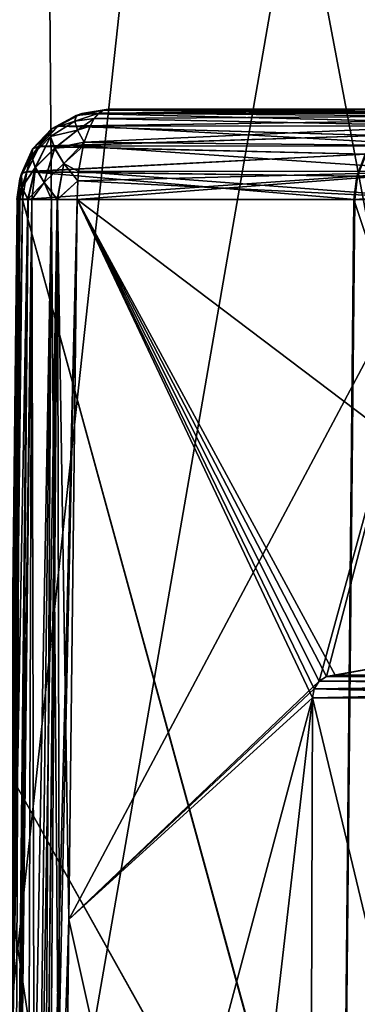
# Model space of a CAD drawing. Header units: metres. Extents: x -92 to 264, y -100 to 50.
# Tile 102 of 656: x -21.001 to -20.263, y -75.758 to -73.605. Entities that reach past the tile are written whole.
import ezdxf

# ---------------------------------------------------------------- set-up
doc = ezdxf.new("R2010")
doc.units = ezdxf.units.M
doc.layers.add('solid_21062050_01', color=7, linetype='CONTINUOUS')

msp = doc.modelspace()

# ---------------------------------------------------------------- linework, layer by layer
at = {"layer": 'solid_21062050_01'}
for points in [[(-21.214607, -64.201744, 8.726948), (-21.122013, -76.706161, 8.669203), (-19.681713, -76.706161, 10.73854)], [(-19.767994, -64.201744, 10.805351), (-21.214607, -64.201744, 8.726948), (-19.681713, -76.706161, 10.73854)], [(-21.214607, -64.201744, -17.719408), (-19.767994, -64.201744, -19.797812), (-21.122013, -76.706161, -17.661663)], [(-19.767994, -64.201744, -19.797812), (-19.681715, -76.706161, -19.730997), (-21.122013, -76.706161, -17.661663)], [(-21.822508, -70.231491, -11.586793), (-21.772638, -76.239906, -11.57059), (-20.913895, -76.239906, -13.807696)], [(-20.961796, -70.231491, -13.829023), (-21.822508, -70.231491, -11.586793), (-20.913895, -76.239906, -13.807696)], [(-21.822508, -70.231491, 2.594333), (-20.961796, -70.231491, 4.836563), (-21.772638, -76.239906, 2.57813)], [(-20.961796, -70.231491, 4.836563), (-20.913893, -76.239906, 4.815238), (-21.772638, -76.239906, 2.57813)], [(-20.961796, -70.231491, -13.829023), (-20.913895, -76.239906, -13.807696), (-19.826012, -76.239906, -15.942784)], [(-19.871422, -70.231491, -15.969002), (-20.961796, -70.231491, -13.829023), (-19.826012, -76.239906, -15.942784)], [(-20.961796, -70.231491, 4.836563), (-19.871422, -70.231491, 6.976542), (-20.913893, -76.239906, 4.815238)], [(-19.871422, -70.231491, 6.976542), (-19.826012, -76.239906, 6.950325), (-20.913893, -76.239906, 4.815238)], [(-20.931353, -73.843338, -12.226282), (-20.865158, -73.809624, -12.260747), (-20.917265, -73.837715, -12.280137)], [(-20.877178, -73.813866, -12.216396), (-20.865158, -73.809624, -12.260747), (-20.931353, -73.843338, -12.226282)], [(-20.865326, -73.809685, 3.268348), (-20.917406, -73.837822, 3.28773), (-20.179382, -73.826508, 4.997849)], [(-20.877363, -73.813934, 3.223908), (-20.917406, -73.837822, 3.28773), (-20.865326, -73.809685, 3.268348)], [(-20.177794, -73.826508, -13.993687), (-20.917265, -73.837715, -12.280137), (-20.865158, -73.809624, -12.260747)], [(-20.880686, -73.826416, 3.179509), (-20.828318, -73.80938, 3.189992), (-20.838093, -73.821022, 3.162987)], [(-20.877363, -73.813934, 3.223908), (-20.828318, -73.80938, 3.189992), (-20.880686, -73.826416, 3.179509)], [(-20.880516, -73.826302, -12.172083), (-20.838093, -73.821022, -12.155447), (-20.828318, -73.80938, -12.182452)], [(-20.880516, -73.826302, -12.172083), (-20.828318, -73.80938, -12.182452), (-20.877178, -73.813866, -12.216396)], [(-20.877363, -73.813934, 3.223908), (-20.818117, -73.802353, 3.21817), (-20.828318, -73.80938, 3.189992)], [(-20.877363, -73.813934, 3.223908), (-20.865326, -73.809685, 3.268348), (-20.818117, -73.802353, 3.21817)], [(-20.877178, -73.813866, -12.216396), (-20.818117, -73.802353, -12.21063), (-20.807714, -73.800003, -12.23937)], [(-20.877178, -73.813866, -12.216396), (-20.807714, -73.800003, -12.23937), (-20.865158, -73.809624, -12.260747)], [(-20.877178, -73.813866, -12.216396), (-20.828318, -73.80938, -12.182452), (-20.818117, -73.802353, -12.21063)], [(-20.865326, -73.809685, 3.268348), (-20.089361, -73.800003, 4.955381), (-20.807714, -73.800003, 3.24691)], [(-20.865326, -73.809685, 3.268348), (-20.135937, -73.80674, 4.977409), (-20.089361, -73.800003, 4.955381)], [(-20.865326, -73.809685, 3.268348), (-20.807714, -73.800003, 3.24691), (-20.818117, -73.802353, 3.21817)], [(-20.865326, -73.809685, 3.268348), (-20.179382, -73.826508, 4.997849), (-20.135937, -73.80674, 4.977409)], [(-20.134352, -73.80674, -13.97324), (-20.865158, -73.809624, -12.260747), (-20.807714, -73.800003, -12.23937)], [(-20.134352, -73.80674, -13.97324), (-20.177794, -73.826508, -13.993687), (-20.865158, -73.809624, -12.260747)], [(-20.055191, -73.815758, -11.884202), (-20.828318, -73.80938, -12.182452), (-20.838093, -73.821022, -12.155447)], [(-20.055193, -73.815758, 2.891738), (-20.838093, -73.821022, 3.162987), (-20.828318, -73.80938, 3.189992)], [(-20.050623, -73.809364, -11.900991), (-20.818117, -73.802353, -12.21063), (-20.828318, -73.80938, -12.182452)], [(-20.050661, -73.809395, 2.908429), (-20.828318, -73.80938, 3.189992), (-20.818117, -73.802353, 3.21817)], [(-20.055191, -73.815758, -11.884202), (-20.050623, -73.809364, -11.900991), (-20.828318, -73.80938, -12.182452)], [(-20.050661, -73.809395, 2.908429), (-20.055193, -73.815758, 2.891738), (-20.828318, -73.80938, 3.189992)], [(-20.818117, -73.802353, -12.21063), (-20.031857, -73.800003, -11.958514), (-20.807714, -73.800003, -12.23937)], [(-20.050623, -73.809364, -11.900991), (-20.031857, -73.800003, -11.958514), (-20.818117, -73.802353, -12.21063)], [(-20.050661, -73.809395, 2.908429), (-20.818117, -73.802353, 3.21817), (-20.807714, -73.800003, 3.24691)], [(-20.087782, -73.800003, -13.951199), (-20.807714, -73.800003, -12.23937), (-20.031857, -73.800003, -11.958514)], [(-20.134352, -73.80674, -13.97324), (-20.807714, -73.800003, -12.23937), (-20.087782, -73.800003, -13.951199)], [(-20.031857, -73.800003, 2.966053), (-20.807714, -73.800003, 3.24691), (-20.089361, -73.800003, 4.955381)], [(-20.050661, -73.809395, 2.908429), (-20.807714, -73.800003, 3.24691), (-20.031857, -73.800003, 2.966053)], [(-20.880686, -73.826416, 3.179509), (-20.933996, -73.859917, 3.180362), (-20.931503, -73.84346, 3.233829)], [(-20.880686, -73.826416, 3.179509), (-20.875072, -73.846275, 3.138134), (-20.933996, -73.859917, 3.180362)], [(-20.880516, -73.826302, -12.172083), (-20.931353, -73.843338, -12.226282), (-20.933855, -73.859772, -12.172856)], [(-20.874947, -73.846092, -12.130774), (-20.880516, -73.826302, -12.172083), (-20.933855, -73.859772, -12.172856)], [(-20.877363, -73.813934, 3.223908), (-20.931503, -73.84346, 3.233829), (-20.917406, -73.837822, 3.28773)], [(-20.877363, -73.813934, 3.223908), (-20.880686, -73.826416, 3.179509), (-20.931503, -73.84346, 3.233829)], [(-20.880516, -73.826302, -12.172083), (-20.877178, -73.813866, -12.216396), (-20.931353, -73.843338, -12.226282)], [(-20.917406, -73.837822, 3.28773), (-20.216759, -73.857964, 5.015435), (-20.179382, -73.826508, 4.997849)], [(-20.177794, -73.826508, -13.993687), (-20.215168, -73.857964, -14.011278), (-20.917265, -73.837715, -12.280137)], [(-20.880686, -73.826416, 3.179509), (-20.838093, -73.821022, 3.162987), (-20.875072, -73.846275, 3.138134)], [(-20.874947, -73.846092, -12.130774), (-20.838093, -73.821022, -12.155447), (-20.880516, -73.826302, -12.172083)], [(-20.875072, -73.846275, 3.138134), (-20.838093, -73.821022, 3.162987), (-20.84725, -73.837189, 3.137693)], [(-20.874947, -73.846092, -12.130774), (-20.84725, -73.837189, -12.130154), (-20.838093, -73.821022, -12.155447)], [(-20.063583, -73.836861, -11.846958), (-20.838093, -73.821022, -12.155447), (-20.84725, -73.837189, -12.130154)], [(-20.063591, -73.836891, 2.854447), (-20.84725, -73.837189, 3.137693), (-20.838093, -73.821022, 3.162987)], [(-20.063583, -73.836861, -11.846958), (-20.055191, -73.815758, -11.884202), (-20.838093, -73.821022, -12.155447)], [(-20.055193, -73.815758, 2.891738), (-20.063591, -73.836891, 2.854447), (-20.838093, -73.821022, 3.162987)], [(-20.975552, -73.903015, 3.197665), (-20.931503, -73.84346, 3.233829), (-20.933996, -73.859917, 3.180362)], [(-20.975552, -73.903015, 3.197665), (-20.97279, -73.887131, 3.250237), (-20.931503, -73.84346, 3.233829)], [(-20.931353, -73.843338, -12.226282), (-20.972692, -73.886993, -12.242615), (-20.975445, -73.902901, -12.190001)], [(-20.933855, -73.859772, -12.172856), (-20.931353, -73.843338, -12.226282), (-20.975445, -73.902901, -12.190001)], [(-20.97279, -73.887131, 3.250237), (-20.958847, -73.881699, 3.303151), (-20.931503, -73.84346, 3.233829)], [(-20.972692, -73.886993, -12.242615), (-20.917265, -73.837715, -12.280137), (-20.958744, -73.881546, -12.295572)], [(-20.931353, -73.843338, -12.226282), (-20.917265, -73.837715, -12.280137), (-20.972692, -73.886993, -12.242615)], [(-20.917406, -73.837822, 3.28773), (-20.958847, -73.881699, 3.303151), (-20.216759, -73.857964, 5.015435)], [(-20.931503, -73.84346, 3.233829), (-20.958847, -73.881699, 3.303151), (-20.917406, -73.837822, 3.28773)], [(-20.215168, -73.857964, -14.011278), (-20.958744, -73.881546, -12.295572), (-20.917265, -73.837715, -12.280137)], [(-20.875072, -73.846275, 3.138134), (-20.924685, -73.885864, 3.131623), (-20.933996, -73.859917, 3.180362)], [(-20.874947, -73.846092, -12.130774), (-20.933855, -73.859772, -12.172856), (-20.924572, -73.885689, -12.124146)], [(-20.875072, -73.846275, 3.138134), (-20.860144, -73.872437, 3.102072), (-20.924685, -73.885864, 3.131623)], [(-20.874947, -73.846092, -12.130774), (-20.924572, -73.885689, -12.124146), (-20.860071, -73.872177, -12.094732)], [(-20.875072, -73.846275, 3.138134), (-20.84725, -73.837189, 3.137693), (-20.860144, -73.872437, 3.102072)], [(-20.874947, -73.846092, -12.130774), (-20.860071, -73.872177, -12.094732), (-20.84725, -73.837189, -12.130154)], [(-20.069353, -73.880325, 2.809207), (-20.860144, -73.872437, 3.102072), (-20.84725, -73.837189, 3.137693)], [(-20.063583, -73.836861, -11.846958), (-20.84725, -73.837189, -12.130154), (-20.860071, -73.872177, -12.094732)], [(-20.069351, -73.88031, -11.801678), (-20.063583, -73.836861, -11.846958), (-20.860071, -73.872177, -12.094732)], [(-20.063591, -73.836891, 2.854447), (-20.069353, -73.880325, 2.809207), (-20.84725, -73.837189, 3.137693)], [(-20.966919, -73.928123, 3.149509), (-20.975552, -73.903015, 3.197665), (-20.933996, -73.859917, 3.180362)], [(-20.933855, -73.859772, -12.172856), (-20.975445, -73.902901, -12.190001), (-20.966787, -73.92804, -12.141815)], [(-20.966919, -73.928123, 3.149509), (-20.933996, -73.859917, 3.180362), (-20.924685, -73.885864, 3.131623)], [(-20.924572, -73.885689, -12.124146), (-20.933855, -73.859772, -12.172856), (-20.966787, -73.92804, -12.141815)], [(-20.958847, -73.881699, 3.303151), (-20.24555, -73.898994, 5.02898), (-20.216759, -73.857964, 5.015435)], [(-20.215168, -73.857964, -14.011278), (-20.243956, -73.898994, -14.024829), (-20.958744, -73.881546, -12.295572)], [(-20.924685, -73.885864, 3.131623), (-20.860144, -73.872437, 3.102072), (-20.862473, -73.88118, 3.09564)], [(-20.904245, -73.919006, -12.084058), (-20.860071, -73.872177, -12.094732), (-20.924572, -73.885689, -12.124146)], [(-20.904245, -73.919006, -12.084058), (-20.862473, -73.88118, -12.0881), (-20.860071, -73.872177, -12.094732)], [(-20.069351, -73.88031, -11.801678), (-20.860071, -73.872177, -12.094732), (-20.862473, -73.88118, -12.0881)], [(-20.069353, -73.880325, 2.809207), (-20.862473, -73.88118, 3.09564), (-20.860144, -73.872437, 3.102072)], [(-21.001034, -73.952866, 3.226769), (-20.97279, -73.887131, 3.250237), (-20.975552, -73.903015, 3.197665)], [(-20.997438, -73.941063, 3.269964), (-20.97279, -73.887131, 3.250237), (-21.001034, -73.952866, 3.226769)], [(-21.000982, -73.952744, -12.219038), (-20.975445, -73.902901, -12.190001), (-20.972692, -73.886993, -12.242615)], [(-20.9974, -73.940903, -12.262316), (-21.000982, -73.952744, -12.219038), (-20.972692, -73.886993, -12.242615)], [(-20.997438, -73.941063, 3.269964), (-20.985628, -73.93705, 3.313117), (-20.97279, -73.887131, 3.250237)], [(-20.9974, -73.940903, -12.262316), (-20.958744, -73.881546, -12.295572), (-20.985573, -73.936867, -12.305556)], [(-20.9974, -73.940903, -12.262316), (-20.972692, -73.886993, -12.242615), (-20.958744, -73.881546, -12.295572)], [(-20.958847, -73.881699, 3.303151), (-20.985628, -73.93705, 3.313117), (-20.24555, -73.898994, 5.02898)], [(-20.97279, -73.887131, 3.250237), (-20.985628, -73.93705, 3.313117), (-20.958847, -73.881699, 3.303151)], [(-20.985628, -73.93705, 3.313117), (-20.263813, -73.946831, 5.037572), (-20.24555, -73.898994, 5.02898)], [(-20.243956, -73.898994, -14.024829), (-20.985573, -73.936867, -12.305556), (-20.958744, -73.881546, -12.295572)], [(-20.243956, -73.898994, -14.024829), (-20.262217, -73.946831, -14.033424), (-20.985573, -73.936867, -12.305556)], [(-20.947563, -73.960495, 3.109499), (-20.966919, -73.928123, 3.149509), (-20.924685, -73.885864, 3.131623)], [(-20.924572, -73.885689, -12.124146), (-20.966787, -73.92804, -12.141815), (-20.94739, -73.960457, -12.101795)], [(-20.947563, -73.960495, 3.109499), (-20.924685, -73.885864, 3.131623), (-20.904316, -73.919228, 3.091527)], [(-20.904245, -73.919006, -12.084058), (-20.924572, -73.885689, -12.124146), (-20.94739, -73.960457, -12.101795)], [(-20.924685, -73.885864, 3.131623), (-20.862473, -73.88118, 3.09564), (-20.904316, -73.919228, 3.091527)], [(-20.904316, -73.919228, 3.091527), (-20.862473, -73.88118, 3.09564), (-20.872278, -73.9366, 3.068551)], [(-20.904245, -73.919006, -12.084058), (-20.872278, -73.9366, -12.061011), (-20.862473, -73.88118, -12.0881)], [(-20.067169, -73.935921, -11.769808), (-20.862473, -73.88118, -12.0881), (-20.872278, -73.9366, -12.061011)], [(-20.067167, -73.935936, 2.777344), (-20.872278, -73.9366, 3.068551), (-20.862473, -73.88118, 3.09564)], [(-20.067169, -73.935921, -11.769808), (-20.069351, -73.88031, -11.801678), (-20.862473, -73.88118, -12.0881)], [(-20.069353, -73.880325, 2.809207), (-20.067167, -73.935936, 2.777344), (-20.862473, -73.88118, 3.09564)], [(-20.263813, -73.946831, 5.037572), (-19.395178, -73.946831, 6.699418), (-19.377699, -73.898994, 6.689328)], [(-20.24555, -73.898994, 5.02898), (-20.263813, -73.946831, 5.037572), (-19.377699, -73.898994, 6.689328)], [(-21.001034, -73.952866, 3.226769), (-20.975552, -73.903015, 3.197665), (-20.996187, -73.971695, 3.186275)], [(-21.000982, -73.952744, -12.219038), (-20.996094, -73.971634, -12.178478), (-20.975445, -73.902901, -12.190001)], [(-20.996187, -73.971695, 3.186275), (-20.975552, -73.903015, 3.197665), (-20.966919, -73.928123, 3.149509)], [(-20.996094, -73.971634, -12.178478), (-20.966787, -73.92804, -12.141815), (-20.975445, -73.902901, -12.190001)], [(-20.918854, -73.997864, 3.080647), (-20.947563, -73.960495, 3.109499), (-20.904316, -73.919228, 3.091527)], [(-20.904245, -73.919006, -12.084058), (-20.94739, -73.960457, -12.101795), (-20.918629, -73.997871, -12.072957)], [(-20.918854, -73.997864, 3.080647), (-20.904316, -73.919228, 3.091527), (-20.874228, -73.957413, 3.063164)], [(-20.904245, -73.919006, -12.084058), (-20.918629, -73.997871, -12.072957), (-20.874208, -73.957153, -12.055679)], [(-20.904316, -73.919228, 3.091527), (-20.872278, -73.9366, 3.068551), (-20.874228, -73.957413, 3.063164)], [(-20.904245, -73.919006, -12.084058), (-20.874208, -73.957153, -12.055679), (-20.872278, -73.9366, -12.061011)], [(-21.007435, -73.99778, -12.249672), (-21.000982, -73.952744, -12.219038), (-20.9974, -73.940903, -12.262316)], [(-21.003542, -73.997993, -12.27996), (-21.007435, -73.99778, -12.249672), (-20.9974, -73.940903, -12.262316)], [(-20.997438, -73.941063, 3.269964), (-21.007435, -73.99778, 3.257211), (-21.003542, -73.997993, 3.287499)], [(-20.997438, -73.941063, 3.269964), (-21.001034, -73.952866, 3.226769), (-21.007435, -73.99778, 3.257211)], [(-21.003542, -73.997993, -12.27996), (-20.985573, -73.936867, -12.305556), (-20.99515, -73.998253, -12.30912)], [(-21.003542, -73.997993, -12.27996), (-20.9974, -73.940903, -12.262316), (-20.985573, -73.936867, -12.305556)], [(-20.997438, -73.941063, 3.269964), (-21.003542, -73.997993, 3.287499), (-20.99515, -73.998253, 3.316659)], [(-20.997438, -73.941063, 3.269964), (-20.99515, -73.998253, 3.316659), (-20.985628, -73.93705, 3.313117)], [(-20.996187, -73.971695, 3.186275), (-20.966919, -73.928123, 3.149509), (-20.983063, -73.99749, 3.150751)], [(-20.996094, -73.971634, -12.178478), (-20.982904, -73.99749, -12.142922), (-20.966787, -73.92804, -12.141815)], [(-20.985573, -73.936867, -12.305556), (-20.268721, -73.998253, -14.036486), (-20.99515, -73.998253, -12.30912)], [(-20.985628, -73.93705, 3.313117), (-20.99515, -73.998253, 3.316659), (-20.263813, -73.946831, 5.037572)], [(-20.262217, -73.946831, -14.033424), (-20.268721, -73.998253, -14.036486), (-20.985573, -73.936867, -12.305556)], [(-20.983063, -73.99749, 3.150751), (-20.966919, -73.928123, 3.149509), (-20.947563, -73.960495, 3.109499)], [(-20.982904, -73.99749, -12.142922), (-20.974632, -73.997589, -12.129222), (-20.966787, -73.92804, -12.141815)], [(-20.974632, -73.997589, -12.129222), (-20.94739, -73.960457, -12.101795), (-20.966787, -73.92804, -12.141815)], [(-20.067169, -73.935921, -11.769808), (-20.875788, -73.998253, -12.051319), (-20.057117, -73.998253, -11.754966)], [(-20.067169, -73.935921, -11.769808), (-20.874208, -73.957153, -12.055679), (-20.875788, -73.998253, -12.051319)], [(-20.874228, -73.957413, 3.063164), (-20.872278, -73.9366, 3.068551), (-20.057117, -73.998253, 2.762505)], [(-20.067169, -73.935921, -11.769808), (-20.872278, -73.9366, -12.061011), (-20.874208, -73.957153, -12.055679)], [(-20.067167, -73.935936, 2.777344), (-20.057117, -73.998253, 2.762505), (-20.872278, -73.9366, 3.068551)], [(-21.007435, -73.99778, -12.249672), (-21.006599, -73.997665, -12.21841), (-21.000982, -73.952744, -12.219038)], [(-21.001034, -73.952866, 3.226769), (-21.006599, -73.997665, 3.22595), (-21.007435, -73.99778, 3.257211)], [(-21.006599, -73.997665, -12.21841), (-20.996094, -73.971634, -12.178478), (-21.000982, -73.952744, -12.219038)], [(-21.001034, -73.952866, 3.226769), (-20.996187, -73.971695, 3.186275), (-21.006599, -73.997665, 3.22595)], [(-20.263813, -73.946831, 5.037572), (-20.99515, -73.998253, 3.316659), (-20.270317, -73.998253, 5.040633)], [(-20.974632, -73.997589, 3.136761), (-20.983063, -73.99749, 3.150751), (-20.947563, -73.960495, 3.109499)], [(-20.974632, -73.997589, -12.129222), (-20.931293, -73.99778, -12.082134), (-20.94739, -73.960457, -12.101795)], [(-20.931293, -73.99778, 3.089674), (-20.974632, -73.997589, 3.136761), (-20.947563, -73.960495, 3.109499)], [(-20.931293, -73.99778, 3.089674), (-20.947563, -73.960495, 3.109499), (-20.918854, -73.997864, 3.080647)], [(-20.931293, -73.99778, -12.082134), (-20.918629, -73.997871, -12.072957), (-20.94739, -73.960457, -12.101795)], [(-20.918854, -73.997864, 3.080647), (-20.874228, -73.957413, 3.063164), (-20.875788, -73.998253, 3.058859)], [(-20.918629, -73.997871, -12.072957), (-20.875788, -73.998253, -12.051319), (-20.874208, -73.957153, -12.055679)], [(-20.874228, -73.957413, 3.063164), (-20.057117, -73.998253, 2.762505), (-20.875788, -73.998253, 3.058859)], [(-19.395178, -73.946831, 6.699418), (-20.270317, -73.998253, 5.040633), (-19.401405, -73.998253, 6.703012)], [(-20.263813, -73.946831, 5.037572), (-20.270317, -73.998253, 5.040633), (-19.395178, -73.946831, 6.699418)], [(-20.262217, -73.946831, -14.033424), (-19.39953, -73.998253, -15.698719), (-20.268721, -73.998253, -14.036486)], [(-21.006599, -73.997665, -12.21841), (-21.000807, -73.997513, -12.187322), (-20.996094, -73.971634, -12.178478)], [(-20.996187, -73.971695, 3.186275), (-21.000807, -73.997513, 3.194861), (-21.006599, -73.997665, 3.22595)], [(-21.000807, -73.997513, -12.187322), (-20.982904, -73.99749, -12.142922), (-20.996094, -73.971634, -12.178478)], [(-20.996187, -73.971695, 3.186275), (-20.983063, -73.99749, 3.150751), (-21.000807, -73.997513, 3.194861)], [(-21.035866, -76.642868, 3.208038), (-21.006599, -73.997665, 3.22595), (-21.000807, -73.997513, 3.194861)], [(-21.035866, -76.642868, 3.208038), (-21.000807, -73.997513, 3.194861), (-21.031431, -76.684372, 3.182405)], [(-21.031771, -76.566193, -12.269608), (-21.003542, -73.997993, -12.27996), (-20.99515, -73.998253, -12.30912)], [(-21.030106, -76.562683, -12.276351), (-21.031771, -76.566193, -12.269608), (-20.99515, -73.998253, -12.30912)], [(-21.031431, -76.684372, 3.182405), (-21.000807, -73.997513, 3.194861), (-20.983063, -73.99749, 3.150751)], [(-21.011726, -76.78994, 3.131371), (-21.031431, -76.684372, 3.182405), (-20.983063, -73.99749, 3.150751)], [(-21.031431, -76.684372, -12.174865), (-21.000807, -73.997513, -12.187322), (-21.006599, -73.997665, -12.21841)], [(-21.011671, -76.790176, -12.12373), (-21.000807, -73.997513, -12.187322), (-21.031431, -76.684372, -12.174865)], [(-21.02725, -76.559288, -12.286167), (-21.030106, -76.562683, -12.276351), (-20.99515, -73.998253, -12.30912)], [(-21.02725, -76.559288, -12.286167), (-20.99515, -73.998253, -12.30912), (-21.009575, -75.277626, -12.30236)], [(-21.011726, -76.78994, 3.131371), (-20.983063, -73.99749, 3.150751), (-20.974632, -73.997589, 3.136761)], [(-21.006994, -76.811134, 3.123208), (-21.011726, -76.78994, 3.131371), (-20.974632, -73.997589, 3.136761)], [(-21.011671, -76.790176, -12.12373), (-20.982904, -73.99749, -12.142922), (-21.000807, -73.997513, -12.187322)], [(-21.011671, -76.790176, -12.12373), (-21.007029, -76.810966, -12.115724), (-20.982904, -73.99749, -12.142922)], [(-21.003542, -73.997993, 3.287499), (-21.009575, -75.277626, 3.3099), (-20.99515, -73.998253, 3.316659)], [(-21.009575, -75.277626, -12.30236), (-20.99515, -73.998253, -12.30912), (-20.293774, -76.558136, -14.035709)], [(-20.29538, -76.558136, 5.039832), (-20.99515, -73.998253, 3.316659), (-21.009575, -75.277626, 3.3099)], [(-21.007029, -76.810966, -12.115724), (-20.974632, -73.997589, -12.129222), (-20.982904, -73.99749, -12.142922)], [(-21.007029, -76.810966, -12.115724), (-20.983839, -76.904831, -12.084863), (-20.974632, -73.997589, -12.129222)], [(-20.983902, -76.904594, 3.092472), (-21.006994, -76.811134, 3.123208), (-20.974632, -73.997589, 3.136761)], [(-20.293774, -76.558136, -14.035709), (-20.99515, -73.998253, -12.30912), (-20.268721, -73.998253, -14.036486)], [(-20.29538, -76.558136, 5.039832), (-20.270317, -73.998253, 5.040633), (-20.99515, -73.998253, 3.316659)], [(-20.983902, -76.904594, 3.092472), (-20.974632, -73.997589, 3.136761), (-20.931293, -73.99778, 3.089674)], [(-20.967165, -76.965866, 3.076203), (-20.983902, -76.904594, 3.092472), (-20.931293, -73.99778, 3.089674)], [(-20.983839, -76.904831, -12.084863), (-20.967215, -76.965691, -12.068707), (-20.974632, -73.997589, -12.129222)], [(-20.967215, -76.965691, -12.068707), (-20.931293, -73.99778, -12.082134), (-20.974632, -73.997589, -12.129222)], [(-20.967215, -76.965691, -12.068707), (-20.949539, -77.02668, -12.05512), (-20.931293, -73.99778, -12.082134)], [(-20.967165, -76.965866, 3.076203), (-20.931293, -73.99778, 3.089674), (-20.918854, -73.997864, 3.080647)], [(-20.949615, -77.026428, 3.062711), (-20.967165, -76.965866, 3.076203), (-20.918854, -73.997864, 3.080647)], [(-20.949615, -77.026428, 3.062711), (-20.918854, -73.997864, 3.080647), (-20.875788, -73.998253, 3.058859)], [(-20.941357, -77.053642, 3.057383), (-20.949615, -77.026428, 3.062711), (-20.875788, -73.998253, 3.058859)], [(-20.949539, -77.02668, -12.05512), (-20.918629, -73.997871, -12.072957), (-20.931293, -73.99778, -12.082134)], [(-20.949539, -77.02668, -12.05512), (-20.941393, -77.053535, -12.049865), (-20.918629, -73.997871, -12.072957)], [(-20.941393, -77.053535, -12.049865), (-20.911213, -77.148758, -12.034904), (-20.918629, -73.997871, -12.072957)], [(-20.941357, -77.053642, 3.057383), (-20.875788, -73.998253, 3.058859), (-20.893497, -75.572861, 3.050656)], [(-20.918629, -73.997871, -12.072957), (-20.911213, -77.148758, -12.034904), (-20.893497, -75.572861, -12.043117)], [(-20.918629, -73.997871, -12.072957), (-20.893497, -75.572861, -12.043117), (-20.875788, -73.998253, -12.051319)], [(-20.057117, -73.998253, -11.754966), (-20.893497, -75.572861, -12.043117), (-20.346291, -75.051888, -11.849866)], [(-20.057117, -73.998253, -11.754966), (-20.875788, -73.998253, -12.051319), (-20.893497, -75.572861, -12.043117)], [(-20.893497, -75.572861, 3.050656), (-20.875788, -73.998253, 3.058859), (-20.361061, -75.088142, 2.862416)], [(-20.875788, -73.998253, 3.058859), (-20.311438, -75.038208, 2.844916), (-20.330162, -75.041229, 2.851666)], [(-20.875788, -73.998253, 3.058859), (-19.65517, -74.921295, 2.608435), (-20.311438, -75.038208, 2.844916)], [(-20.875788, -73.998253, 3.058859), (-20.357189, -75.068428, 2.861197), (-20.361061, -75.088142, 2.862416)], [(-20.875788, -73.998253, 3.058859), (-20.346291, -75.051888, 2.857405), (-20.357189, -75.068428, 2.861197)], [(-20.875788, -73.998253, 3.058859), (-20.330162, -75.041229, 2.851666), (-20.346291, -75.051888, 2.857405)], [(-20.875788, -73.998253, 3.058859), (-20.057117, -73.998253, 2.762505), (-19.65517, -74.921295, 2.608435)], [(-20.057117, -73.998253, -11.754966), (-20.346291, -75.051888, -11.849866), (-20.330162, -75.041229, -11.844127)], [(-19.65517, -74.921295, -11.600896), (-20.057117, -73.998253, -11.754966), (-20.330162, -75.041229, -11.844127)], [(-20.29538, -76.558136, 5.039832), (-19.420757, -76.558136, 6.71417), (-20.270317, -73.998253, 5.040633)], [(-20.293774, -76.558136, -14.035709), (-20.268721, -73.998253, -14.036486), (-19.39953, -73.998253, -15.698719)], [(-19.418871, -76.558136, -15.7099), (-20.293774, -76.558136, -14.035709), (-19.39953, -73.998253, -15.698719)], [(-19.420757, -76.558136, 6.71417), (-19.401405, -73.998253, 6.703012), (-20.270317, -73.998253, 5.040633)], [(-19.65517, -74.921295, -11.600896), (-20.330162, -75.041229, -11.844127), (-20.311438, -75.038208, -11.837377)], [(-19.65517, -74.921295, -11.600896), (-20.311438, -75.038208, -11.837377), (-19.983381, -75.056496, -11.718451)], [(-19.65517, -74.921295, 2.608435), (-19.983381, -75.056496, 2.725991), (-20.311438, -75.038208, 2.844916)], [(-19.612057, -75.046791, -13.614462), (-20.330162, -75.041229, -11.844127), (-20.346291, -75.051888, -11.849866)], [(-19.613668, -75.046791, 4.618534), (-20.346291, -75.051888, 2.857405), (-20.330162, -75.041229, 2.851666)], [(-20.330162, -75.041229, -11.844127), (-19.584198, -75.038208, -13.60151), (-20.311438, -75.038208, -11.837377)], [(-19.598764, -75.039986, -13.608282), (-19.584198, -75.038208, -13.60151), (-20.330162, -75.041229, -11.844127)], [(-19.600374, -75.039986, 4.612356), (-20.330162, -75.041229, 2.851666), (-20.311438, -75.038208, 2.844916)], [(-19.598764, -75.039986, -13.608282), (-20.330162, -75.041229, -11.844127), (-19.612057, -75.046791, -13.614462)], [(-19.600374, -75.039986, 4.612356), (-19.613668, -75.046791, 4.618534), (-20.330162, -75.041229, 2.851666)], [(-19.617088, -75.076775, -11.593763), (-19.983381, -75.056496, -11.718451), (-20.311438, -75.038208, -11.837377)], [(-19.584198, -75.038208, -13.60151), (-19.617088, -75.076775, -11.593763), (-20.311438, -75.038208, -11.837377)], [(-20.311438, -75.038208, 2.844916), (-19.547949, -75.079605, 2.633551), (-19.527723, -75.080002, 2.66673)], [(-19.585808, -75.038208, 4.605587), (-20.311438, -75.038208, 2.844916), (-19.527723, -75.080002, 2.66673)], [(-20.311438, -75.038208, 2.844916), (-19.579285, -75.078468, 2.610573), (-19.547949, -75.079605, 2.633551)], [(-20.311438, -75.038208, 2.844916), (-19.617073, -75.076775, 2.601303), (-19.579285, -75.078468, 2.610573)], [(-20.311438, -75.038208, 2.844916), (-19.983381, -75.056496, 2.725991), (-19.617073, -75.076775, 2.601303)], [(-19.600374, -75.039986, 4.612356), (-20.311438, -75.038208, 2.844916), (-19.585808, -75.038208, 4.605587)], [(-20.893497, -75.572861, -12.043117), (-20.357189, -75.068428, -11.853658), (-20.346291, -75.051888, -11.849866)], [(-19.622686, -75.057915, -13.619404), (-20.346291, -75.051888, -11.849866), (-20.357189, -75.068428, -11.853658)], [(-19.624298, -75.057915, 4.623474), (-20.357189, -75.068428, 2.861197), (-20.346291, -75.051888, 2.857405)], [(-19.622686, -75.057915, -13.619404), (-20.357189, -75.068428, -11.853658), (-19.629543, -75.072197, -13.622592)], [(-19.624298, -75.057915, 4.623474), (-19.631157, -75.072197, 4.62666), (-20.357189, -75.068428, 2.861197)], [(-19.612057, -75.046791, -13.614462), (-20.346291, -75.051888, -11.849866), (-19.622686, -75.057915, -13.619404)], [(-19.613668, -75.046791, 4.618534), (-19.624298, -75.057915, 4.623474), (-20.346291, -75.051888, 2.857405)], [(-20.893497, -75.572861, -12.043117), (-20.361061, -75.088142, -11.854877), (-20.357189, -75.068428, -11.853658)], [(-19.629543, -75.072197, -13.622592), (-20.357189, -75.068428, -11.853658), (-20.361061, -75.088142, -11.854877)], [(-19.633524, -75.088142, 4.627761), (-20.361061, -75.088142, 2.862416), (-20.357189, -75.068428, 2.861197)], [(-19.629543, -75.072197, -13.622592), (-20.361061, -75.088142, -11.854877), (-19.63191, -75.088142, -13.623693)], [(-19.631157, -75.072197, 4.62666), (-19.633524, -75.088142, 4.627761), (-20.357189, -75.068428, 2.861197)], [(-20.911213, -77.148758, -12.034904), (-20.643627, -77.542168, -11.934387), (-20.361061, -75.088142, -11.854877)], [(-20.893497, -75.572861, -12.043117), (-20.911213, -77.148758, -12.034904), (-20.361061, -75.088142, -11.854877)], [(-20.893497, -75.572861, 3.050656), (-20.361061, -75.088142, 2.862416), (-20.369478, -77.930428, 2.839083)], [(-20.643627, -77.542168, -11.934387), (-20.369478, -77.930428, -11.831544), (-20.361061, -75.088142, -11.854877)], [(-19.642294, -78.083252, -13.601329), (-20.361061, -75.088142, -11.854877), (-20.369478, -77.930428, -11.831544)], [(-19.642294, -78.083252, 4.608869), (-20.369478, -77.930428, 2.839083), (-20.361061, -75.088142, 2.862416)], [(-19.63191, -75.088142, -13.623693), (-20.361061, -75.088142, -11.854877), (-19.642294, -78.083252, -13.601329)], [(-19.633524, -75.088142, 4.627761), (-19.642294, -78.083252, 4.608869), (-20.361061, -75.088142, 2.862416)], [(-20.293774, -76.558136, -14.035709), (-21.024006, -76.558136, -12.295592), (-21.009575, -75.277626, -12.30236)], [(-20.29538, -76.558136, 5.039832), (-21.009575, -75.277626, 3.3099), (-21.024006, -76.558136, 3.303132)], [(-20.941357, -77.053642, 3.057383), (-20.893497, -75.572861, 3.050656), (-20.911213, -77.148758, 3.042443)], [(-20.911213, -77.148758, 3.042443), (-20.893497, -75.572861, 3.050656), (-20.369478, -77.930428, 2.839083)]]:
    msp.add_3dface(points, dxfattribs=at)

doc.saveas('drawing.dxf')
